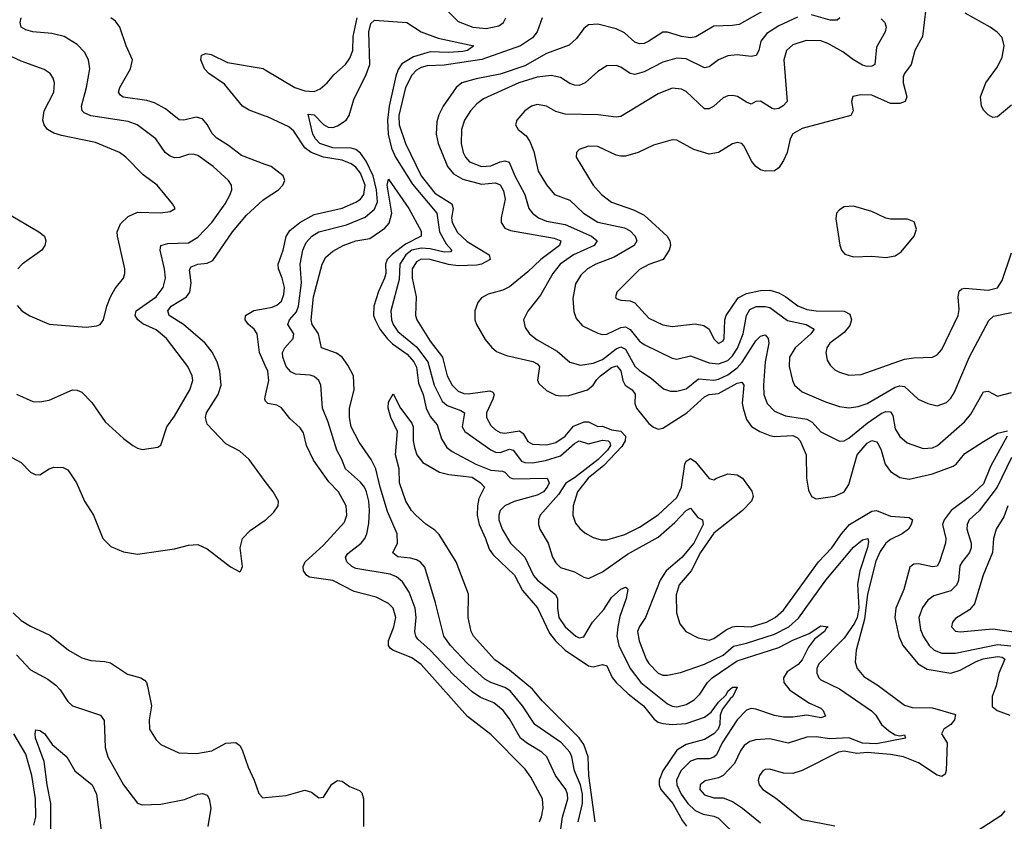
# Model space of a CAD drawing. Header units: inches. Extents: x 1305375 to 1407406, y 744550 to 841633.
# Tile 284 of 509: x 1358943 to 1363179, y 770833 to 774282. Entities that reach past the tile are written whole.
import ezdxf

# ---------------------------------------------------------------- set-up
doc = ezdxf.new("R2010")
doc.units = ezdxf.units.IN
doc.header["$MEASUREMENT"] = 0
doc.layers.add('B3757', color=7, linetype='Continuous')
doc.layers.add('B3767', color=7, linetype='Continuous')

msp = doc.modelspace()

# ---------------------------------------------------------------- linework, layer by layer
at = {"layer": 'B3757', "color": 5}
for points, elevation in [([(1358930, 772670.3), (1358999.9, 772639.9), (1359030, 772637.4), (1359070, 772644.9), (1359170, 772689.3), (1359190, 772687.5), (1359210, 772679.2), (1359254.4, 772634.4), (1359311.3, 772551.3), (1359390, 772480.5), (1359430, 772450.5), (1359450, 772438), (1359470, 772433.4), (1359537.5, 772442.5), (1359550, 772451.3), (1359577, 772530), (1359610, 772575.5), (1359675.9, 772690), (1359688.2, 772730), (1359685.8, 772750), (1359666.5, 772790), (1359575.2, 772910), (1359530, 772946.9), (1359473.8, 772973.8), (1359451.2, 772990), (1359440.2, 773010), (1359444.1, 773030), (1359529.9, 773090), (1359561.1, 773130), (1359571.1, 773170), (1359566.6, 773210), (1359547.7, 773290), (1359551.1, 773310), (1359581.1, 773318.9), (1359670, 773321.3), (1359710, 773345.9), (1359769.3, 773410), (1359827, 773490), (1359848.9, 773530), (1359855.3, 773550), (1359854.2, 773570), (1359841, 773590), (1359775.5, 773650), (1359710, 773697.8), (1359690, 773704), (1359670, 773702.3), (1359630.7, 773689.3), (1359610, 773687.8), (1359590, 773694.3), (1359569.9, 773710), (1359528.9, 773770), (1359448.3, 773830), (1359410, 773843.6), (1359249, 773869), (1359221.4, 773881.4), (1359212.8, 773890), (1359209.9, 773910), (1359230.5, 773990), (1359244.4, 774070), (1359239.2, 774110), (1359221.7, 774141.7), (1359190, 774176), (1359134, 774210), (1359082.3, 774222.3), (1358999.3, 774230), (1358970, 774238.5), (1358949.8, 774250), (1358945, 774270), (1358949.8, 774290)], 1040), ([(1360000, 773659.6), (1359897.8, 773697.8), (1359841.3, 773741.3), (1359791.8, 773771.8), (1359771.8, 773791.8), (1359750, 773831), (1359730, 773855), (1359702.2, 773862.2), (1359650, 773849.8), (1359630, 773850.7), (1359570, 773899), (1359523.7, 773923.7), (1359490, 773933.7), (1359388.9, 773948.9), (1359376.9, 773956.9), (1359368.7, 773970), (1359373.6, 773990), (1359420.2, 774070), (1359429.1, 774110), (1359400.9, 774170), (1359373.9, 774250), (1359355.8, 774275.8), (1359334.8, 774290)], 1020), ([(1358932.4, 773052.4), (1358952.7, 773030), (1358987.3, 773007.3), (1359070, 772972), (1359230, 772959.5), (1359274.5, 772965.5), (1359290, 772970.7), (1359304.5, 772990), (1359318.7, 773050), (1359333.8, 773090), (1359354.2, 773125.8), (1359389.7, 773170), (1359396, 773190), (1359396, 773210), (1359363.5, 773350), (1359363.1, 773370), (1359376.4, 773403.6), (1359410, 773435.5), (1359450, 773453.7), (1359549.6, 773450.4), (1359590, 773457.3), (1359612.7, 773470), (1359601.2, 773490), (1359534.3, 773570), (1359474.7, 773614.7), (1359399.8, 773690), (1359372.8, 773710), (1359270, 773753.6), (1359123.5, 773783.5), (1359090, 773794.1), (1359063.5, 773810), (1359048.2, 773830), (1359042.4, 773850), (1359049.1, 773890), (1359090.6, 773970.6), (1359092.9, 774010), (1359087, 774030), (1359074, 774050), (1359047.9, 774067.9), (1358950, 774103.5), (1358864.2, 774144.2)], 1060), ([(1360000, 773867.1), (1359930, 773893.1), (1359901.9, 773910), (1359824, 774004), (1359756.8, 774050), (1359738.7, 774070), (1359723.1, 774110), (1359725.6, 774130), (1359744, 774136), (1359767.1, 774132.9), (1359838, 774098), (1359991.4, 774071.4), (1360000, 774066.3)], 980), ([(1360000, 772295.5), (1359930, 772389.8), (1359890, 772425.8), (1359830, 772456.5), (1359750, 772541.4), (1359742.8, 772570), (1359746.4, 772590), (1359796.6, 772670), (1359809.4, 772710), (1359804.3, 772770), (1359792.7, 772810), (1359771.6, 772851.6), (1359741.8, 772890), (1359647.8, 772970), (1359586.4, 773010), (1359580.2, 773030), (1359595.7, 773050), (1359661.6, 773090), (1359675.8, 773110), (1359681.7, 773150), (1359674.4, 773205.6), (1359681.7, 773218.3), (1359709.5, 773230), (1359750, 773233.9), (1359774, 773246), (1359859, 773370), (1359918.9, 773441.1), (1359990, 773505.5), (1360000, 773512.2)], 1020), ([(1358890, 773449.3), (1359026, 773370), (1359050.4, 773350), (1359056.4, 773330), (1359052, 773310), (1359038.4, 773290), (1358953.4, 773230), (1358935.2, 773210)], 1060), ([(1360000, 772794.2), (1359975.4, 772850), (1359965, 772930), (1359952.8, 772950), (1359928.4, 772970), (1359913.7, 772990), (1359915.3, 773010), (1359950, 773031.2), (1360000, 773039.6)], 980), ([(1360000, 772644.6), (1359997.8, 772650), (1360000, 772659.7)], 980), ([(1358910, 772398.4), (1358950, 772377.2), (1358990, 772335.6), (1359010, 772325.5), (1359030, 772324.4), (1359069.8, 772350.2), (1359090, 772357.2), (1359130, 772355.5), (1359150, 772344.6), (1359187.9, 772290), (1359222.7, 772210), (1359260.9, 772150), (1359301.3, 772050), (1359335.1, 772015.1), (1359390, 771991.7), (1359450, 771982), (1359610, 772005.7), (1359670, 772021.7), (1359710, 772023.7), (1359750, 772005.3), (1359850, 771928), (1359890, 771906), (1359895.3, 771910), (1359901.2, 771930), (1359891.5, 772010), (1359902, 772050), (1359935.4, 772084.6), (1360000, 772128.3)], 1020), ([(1358915.4, 771730), (1358950, 771696.5), (1358990, 771672.1), (1359073.5, 771633.5), (1359154, 771570), (1359210, 771536.5), (1359250, 771524.9), (1359310, 771521.1), (1359334.2, 771514.2), (1359406.7, 771466.7), (1359464.9, 771450), (1359480, 771440), (1359488.8, 771430), (1359493.7, 771413.7), (1359510.2, 771330), (1359500.7, 771270), (1359501.7, 771230), (1359530, 771183), (1359550, 771163.8), (1359627.6, 771127.6), (1359704.7, 771124.7), (1359770, 771135.5), (1359830, 771169.1), (1359872.6, 771172.6), (1359890, 771159.1), (1359900.5, 771140.5), (1359925.6, 771065.6), (1359952, 771010), (1359972.3, 770952.3), (1359990, 770934), (1360000, 770935)], 980), ([(1358929.2, 771549.2), (1358990, 771484.3), (1359063.8, 771443.8), (1359098.9, 771418.9), (1359118.1, 771398.1), (1359150, 771348.7), (1359170, 771330.3), (1359290.3, 771290), (1359306.7, 771266.7), (1359311, 771150), (1359322, 771110), (1359390, 770990.3), (1359450, 770910.5), (1359470, 770904.4), (1359550, 770906.3), (1359652.8, 770927.2), (1359710, 770949.1), (1359730, 770952.2), (1359750, 770944.9), (1359759.1, 770930), (1359765.7, 770890), (1359752.1, 770810)], 960), ([(1359078.7, 770690), (1359077.2, 770910), (1359061.1, 770990), (1359048.9, 771090), (1359011.4, 771190), (1359009.2, 771210.8), (1359013.2, 771226.8), (1359030, 771224), (1359050, 771210.2), (1359083.6, 771163.6), (1359146, 771110), (1359180.8, 771050), (1359255, 770990), (1359273.4, 770950), (1359293.2, 770793.2)], 940), ([(1359004.4, 770815.6), (1359013.4, 770850), (1359010.7, 770929.3), (1358995, 771030), (1358970, 771121.4), (1358918.6, 771210)], 960)]:
    msp.add_lwpolyline(points, dxfattribs=dict(at, elevation=elevation))
at = {"layer": 'B3767', "color": 5}
for points, elevation in [([(1362150, 774324), (1362038, 774262), (1362010, 774256.9), (1361930, 774254.6), (1361851.6, 774208.4), (1361830, 774203.9), (1361790, 774209.1), (1361730, 774228.1), (1361710, 774228.5), (1361649.8, 774189.8), (1361630, 774179.9), (1361610, 774177.5), (1361590, 774186), (1361545.5, 774225.5), (1361510, 774243.4), (1361430, 774262.5), (1361390, 774259.8), (1361370, 774244.5), (1361338.4, 774201.6), (1361307.5, 774172.5), (1361210, 774137.2), (1361117.1, 774082.9), (1361010, 774048.4), (1360907.9, 774027.9), (1360846.1, 774010), (1360821.8, 773990), (1360765.5, 773910), (1360746.6, 773873.4), (1360737.7, 773842.3), (1360735.7, 773790), (1360743.5, 773750), (1360784.5, 773650), (1360810, 773619.1), (1360850, 773595.2), (1360930, 773574.3), (1360990, 773579.9), (1361011.1, 773571.1), (1361025, 773545), (1361032.1, 773510), (1361015, 773430), (1361015.2, 773410), (1361030, 773385.2), (1361054.4, 773374.4), (1361242.2, 773342.2), (1361270.9, 773330), (1361265.3, 773310), (1361185.3, 773250), (1361130, 773197.5), (1361050, 773132.6), (1361022, 773118), (1360958.3, 773101.7), (1360930, 773085.1), (1360914.1, 773065.9), (1360901.5, 773030), (1360901.8, 772990), (1360908.5, 772970), (1360946, 772906), (1360972.9, 772872.9), (1360994.9, 772854.9), (1361037.3, 772837.3), (1361151.4, 772811.4), (1361170, 772801), (1361179.6, 772790), (1361171.5, 772731.5), (1361176.9, 772716.9), (1361210, 772686), (1361250, 772666.7), (1361270, 772663), (1361305.3, 772665.3), (1361386.6, 772690), (1361410, 772709.1), (1361425.7, 772734.3), (1361441.7, 772750), (1361490, 772785.5), (1361512.2, 772792.2), (1361530, 772771), (1361538.5, 772730), (1361548.6, 772710), (1361578.5, 772690), (1361591.1, 772671.1), (1361590.1, 772630), (1361597.3, 772610), (1361650, 772545.3), (1361670, 772529.4), (1361690, 772520.6), (1361710, 772524.8), (1361813, 772590), (1361890, 772659.6), (1361910, 772669.6), (1361950, 772673.6), (1362030, 772718.8), (1362050, 772721.8), (1362058.4, 772710), (1362052, 772632), (1362055.6, 772610), (1362070, 772562.3), (1362091.8, 772531.8), (1362126.9, 772510), (1362170, 772492.6), (1362190, 772488.2), (1362270, 772492.3), (1362290, 772483.5), (1362300.8, 772470), (1362326.9, 772410), (1362329, 772310), (1362337.5, 772257.5), (1362350, 772230.3), (1362370, 772220.7), (1362450, 772232.2), (1362490, 772250.8), (1362510, 772281.8), (1362546.8, 772410), (1362590, 772460.4), (1362610, 772471.7), (1362630, 772466), (1362636.7, 772456.7), (1362649.3, 772430), (1362666.6, 772370), (1362690, 772338.7), (1362730, 772311.8), (1362770, 772305.3), (1362870, 772328), (1362959, 772361), (1362972.5, 772370), (1363010, 772414.8), (1363090, 772467.7), (1363150, 772502.3), (1363192.7, 772512.7)], 1020), ([(1360773.6, 774330), (1360830, 774273.6), (1360892.7, 774250), (1360950, 774243.7), (1361004.1, 774255.9), (1361024.7, 774270), (1361034.8, 774290)], 980), ([(1362841.3, 774330), (1362827.3, 774210), (1362795, 774150), (1362778.4, 774090), (1362749.6, 774050.4), (1362744.3, 774035.7), (1362743.6, 774010), (1362759.4, 773950), (1362752.6, 773930), (1362730, 773921), (1362690, 773920.8), (1362610, 773956.7), (1362561.8, 773958.2), (1362527.8, 773952.2), (1362522.6, 773930), (1362528.8, 773890), (1362519.1, 773870), (1362310, 773813.4), (1362270, 773790.6), (1362257.9, 773770), (1362245.5, 773710), (1362230, 773676.9), (1362210, 773645.1), (1362190, 773631.2), (1362150, 773630.9), (1362130, 773636), (1362110, 773649.7), (1362092.5, 773672.5), (1362058.7, 773738.7), (1362050, 773749.6), (1362030, 773754.3), (1362010, 773748.2), (1361949.4, 773710.6), (1361910, 773702.9), (1361843.5, 773723.5), (1361770, 773764.4), (1361750, 773764.8), (1361670, 773742.7), (1361603.8, 773710), (1361550, 773694.8), (1361530, 773694.2), (1361510, 773699.8), (1361430, 773736.8), (1361390, 773738), (1361350, 773722.9), (1361339.5, 773710), (1361337, 773690), (1361411.2, 773570), (1361446, 773530), (1361490, 773497.2), (1361584.6, 773464.6), (1361630, 773440.5), (1361728.3, 773350), (1361740.2, 773330), (1361742.9, 773310), (1361737.4, 773290), (1361712.2, 773250), (1361650, 773229), (1361610, 773207.7), (1361512.7, 773110), (1361506.4, 773090), (1361510, 773082.8), (1361530, 773074.9), (1361570, 773072.6), (1361590, 773063.8), (1361650, 772997.1), (1361710, 772969.5), (1361750, 772961.6), (1361850, 772973.1), (1361886, 772966), (1361910.2, 772950.2), (1361930, 772908.7), (1361950, 772889.3), (1361970, 772900.3), (1361974, 772910), (1361977.4, 772990), (1361983.4, 773010), (1362034.7, 773085.3), (1362070, 773104.6), (1362130, 773116.2), (1362170, 773117.9), (1362210, 773107.5), (1362239.8, 773090), (1362290.4, 773050.4), (1362330, 773034.6), (1362370, 773029.1), (1362490, 773027.5), (1362514.7, 773014.7), (1362521.9, 772990), (1362514.2, 772965.8), (1362490, 772936), (1362428.8, 772890), (1362415.9, 772870), (1362411, 772850), (1362417.7, 772817.7), (1362430, 772794.9), (1362450, 772775.8), (1362470, 772765), (1362510, 772753.2), (1362564, 772756), (1362750, 772821.2), (1362790, 772827.8), (1362870, 772830.2), (1362890, 772839.7), (1362910, 772862.3), (1362980.6, 773010), (1362984.6, 773035.4), (1362980.5, 773090), (1362985.4, 773114.6), (1362996.5, 773123.5), (1363010, 773126.8), (1363110, 773118.3), (1363150, 773128.7), (1363170, 773159.5), (1363210, 773278.7)], 1080), ([(1360000, 774066.3), (1360127.3, 773990), (1360170, 773976.6), (1360210, 773973.4), (1360235.5, 773984.5), (1360266.2, 774010), (1360295.4, 774044.6), (1360344.4, 774090), (1360364, 774116), (1360376.2, 774150), (1360378.6, 774210), (1360395.7, 774290)], 980), ([(1361266.9, 770770), (1361278.5, 770850), (1361301.9, 770930), (1361300.6, 770950), (1361292.3, 770970), (1361248.3, 771030), (1361211.2, 771110), (1361190, 771131.1), (1361127.6, 771167.6), (1361098.5, 771190), (1361050, 771274.2), (1361023.9, 771310), (1360982.6, 771342.6), (1360925.7, 771365.7), (1360890, 771389.4), (1360810, 771463.1), (1360710, 771569.4), (1360656.5, 771616.5), (1360647.2, 771630), (1360643.6, 771650), (1360649.1, 771710), (1360644.7, 771750), (1360619.4, 771819.4), (1360590, 771863.4), (1360564.2, 771884.2), (1360536.7, 771896.7), (1360390, 771920.9), (1360372.1, 771930), (1360350.5, 771950), (1360344.5, 771970), (1360354.5, 771985.5), (1360413, 772030), (1360428.4, 772050), (1360436.3, 772070), (1360445.4, 772114.6), (1360448.1, 772170), (1360445.3, 772210), (1360435.4, 772250), (1360427.1, 772270), (1360410, 772292.6), (1360344.7, 772350), (1360329.9, 772390), (1360308.3, 772430), (1360270.3, 772550.3), (1360246.6, 772610), (1360238.2, 772710), (1360229.8, 772729.8), (1360210, 772746.2), (1360192.6, 772752.6), (1360130, 772757.5), (1360110, 772766.5), (1360089.9, 772789.9), (1360074.9, 772830), (1360073.7, 772850), (1360083.4, 772870), (1360120.2, 772910), (1360122.7, 772930), (1360097.5, 772970), (1360104.1, 772990), (1360134.9, 773025.1), (1360143.4, 773050), (1360156.4, 773150), (1360149.9, 773230), (1360161.8, 773290), (1360176.4, 773323.6), (1360200.2, 773350), (1360231, 773369), (1360350, 773398.8), (1360430, 773431.8), (1360470, 773466.2), (1360482.3, 773497.7), (1360478.8, 773550), (1360463.5, 773610), (1360433.8, 773673.8), (1360410, 773708), (1360390, 773723.2), (1360370, 773729.9), (1360290, 773730.3), (1360234.7, 773750), (1360215.6, 773770), (1360205.2, 773790), (1360184.9, 773875.1), (1360210, 773872.4), (1360250.5, 773830.5), (1360270, 773819), (1360290, 773818.5), (1360310, 773825.6), (1360348, 773850), (1360361.5, 773870), (1360381.3, 773938.7), (1360433.8, 774046.2), (1360449.3, 774090), (1360445.1, 774230), (1360454.2, 774265.8), (1360470, 774280.1), (1360609.4, 774269.4), (1360670.1, 774230.1), (1360743.1, 774203.1), (1360897.3, 774170), (1360870.3, 774150), (1360850, 774145.7), (1360790, 774140.8), (1360710, 774143.1), (1360637.4, 774122.6), (1360587.8, 774092.2), (1360571.6, 774068.4), (1360561, 774039), (1360533, 773910), (1360526.3, 773850), (1360528.1, 773790), (1360542.6, 773730), (1360560.1, 773690), (1360633.9, 773573.9), (1360737.7, 773450), (1360749.8, 773369.8), (1360778.2, 773318.2), (1360803.2, 773290), (1360796.1, 773283.9), (1360770, 773282.2), (1360710, 773296), (1360670, 773299.1), (1360631.1, 773290), (1360605.2, 773270), (1360579.1, 773230), (1360576.5, 773163.5), (1360540.3, 773030), (1360542.5, 772990), (1360549.4, 772970), (1360570, 772939.9), (1360650, 772874.9), (1360699.5, 772810), (1360726.8, 772710), (1360761, 772641), (1360782.6, 772622.6), (1360840.6, 772600.6), (1360856.6, 772590), (1360847.1, 772530), (1360859, 772510), (1360970, 772430.6), (1360990, 772421.8), (1361010, 772419.9), (1361050, 772434), (1361065.7, 772430), (1361101.9, 772381.9), (1361116.1, 772376.1), (1361150, 772375.2), (1361205.5, 772385.5), (1361270, 772405.9), (1361330, 772459.2), (1361350, 772469.6), (1361390, 772457.3), (1361450, 772473.1), (1361475.6, 772470), (1361482.4, 772462.4), (1361485.5, 772450), (1361472.1, 772430), (1361432.2, 772390), (1361330, 772311.2), (1361292.3, 772287.7), (1361260.7, 772239.3), (1361182, 772150), (1361174.7, 772130), (1361175, 772110), (1361181.6, 772090), (1361216.8, 772030), (1361236.3, 771970), (1361250, 771944.4), (1361270, 771925.4), (1361330, 771906.8), (1361370, 771883.6), (1361390, 771877.4), (1361450, 771906.3), (1361558.1, 771981.9), (1361690, 772055.1), (1361761.8, 772118.2), (1361810, 772170.1), (1361830, 772180.7), (1361860.6, 772140.6), (1361881.3, 772130), (1361884.3, 772110), (1361843.6, 772030), (1361791.6, 771968.4), (1361725, 771910), (1361698.3, 771870), (1361635.8, 771710), (1361609.2, 771670.8), (1361601.5, 771650), (1361608.4, 771610), (1361638.1, 771530), (1361650, 771511.7), (1361690, 771470.8), (1361710, 771462.2), (1361730, 771461.5), (1361786.2, 771473.8), (1361890, 771508.8), (1361970, 771547.1), (1362014, 771586), (1362070, 771599.1), (1362190, 771637.8), (1362252.3, 771670), (1362293.7, 771706.3), (1362412, 771870), (1362530, 772012.4), (1362570, 772043.8), (1362592.2, 772050), (1362595.4, 772035.4), (1362590.7, 772010.7), (1362557.4, 771910), (1362547.4, 771852.6), (1362553, 771750), (1362546, 771710), (1362535.1, 771684.9), (1362490, 771620.3), (1362381.6, 771510), (1362373.2, 771490), (1362372.6, 771470), (1362381.5, 771450), (1362390, 771442.2), (1362470, 771403), (1362608.7, 771308.7), (1362627.2, 771290), (1362650.7, 771250), (1362682.1, 771222.1), (1362710, 771204.9), (1362730, 771201.3), (1362750, 771204.7), (1362753.7, 771190), (1362630, 771165.6), (1362569.3, 771169.3), (1362510, 771191.4), (1362428.1, 771188.1), (1362370, 771196.6), (1362330, 771194.3), (1362250, 771168.9), (1362170, 771188.2), (1362110, 771183.9), (1362083.9, 771176.1), (1362060.9, 771159.1), (1362044.1, 771135.9), (1362017.9, 771082.1), (1361970, 771030.5), (1361950, 771019.9), (1361892.8, 771007.2), (1361870.2, 770990), (1361869.4, 770970), (1361890, 770947), (1361930, 770934.5), (1361970, 770933.4), (1362010, 770918.2), (1362053.1, 770890), (1362130, 770826.6)], 960), ([(1361191.7, 774290), (1361169.4, 774230), (1361150, 774204.3), (1361098.2, 774170), (1360930.9, 774110.9), (1360770, 774087), (1360696.3, 774083.7), (1360670, 774076.1), (1360650, 774064.2), (1360630, 774042.8), (1360603.6, 773990), (1360573.9, 773870), (1360576.4, 773830), (1360603.6, 773750), (1360670.1, 773610), (1360730, 773535.9), (1360803.1, 773490), (1360808.6, 773470), (1360801.2, 773430), (1360804.4, 773410), (1360826.9, 773366.9), (1360868.2, 773328.2), (1360963.5, 773270), (1360968, 773250), (1360929.8, 773230.2), (1360910, 773225.8), (1360830, 773223.2), (1360788.1, 773228.1), (1360710, 773250.4), (1360670, 773251.2), (1360650, 773240.9), (1360632.4, 773210), (1360632.3, 773170), (1360648.6, 773090), (1360646.5, 773010), (1360651.3, 772990), (1360710, 772898.3), (1360762.9, 772830), (1360782.6, 772750), (1360803.6, 772710), (1360830, 772684), (1360853.9, 772673.9), (1360872.5, 772672.5), (1360965.5, 772685.5), (1360979.2, 772679.2), (1360984.4, 772670), (1360978.8, 772650), (1360952.1, 772590), (1360951.9, 772570), (1360970, 772536.5), (1360990, 772516.8), (1361010, 772506.2), (1361030, 772503.1), (1361093.3, 772513.3), (1361110, 772501.9), (1361130, 772466.5), (1361150, 772455.7), (1361210, 772452.6), (1361250, 772463.5), (1361289.8, 772490.2), (1361326.3, 772533.7), (1361371.3, 772551.3), (1361390, 772551.2), (1361430, 772531), (1361450, 772532.9), (1361490, 772517.8), (1361530, 772511.8), (1361549.1, 772490), (1361548.1, 772470), (1361533.7, 772446.3), (1361456, 772364), (1361389.1, 772310), (1361342.7, 772250), (1361325, 772190), (1361323, 772150), (1361335.2, 772115.2), (1361352.7, 772092.7), (1361374.3, 772074.3), (1361410, 772054.5), (1361444.5, 772044.5), (1361470, 772043.4), (1361546.6, 772066.6), (1361610, 772098.5), (1361690, 772151.6), (1361770, 772226), (1361790.5, 772270), (1361804.3, 772370), (1361810, 772383.2), (1361830, 772394.7), (1361850, 772381.6), (1361910, 772308.5), (1361930, 772301.6), (1361940.9, 772310), (1361990, 772327.5), (1362030, 772324.4), (1362052.9, 772310), (1362093.8, 772253.8), (1362099.3, 772230), (1362091.7, 772210), (1362053.6, 772170), (1361930, 772072), (1361872, 771990), (1361832.7, 771910), (1361780.6, 771850), (1361767.2, 771807.2), (1361768.4, 771730), (1361783, 771683), (1361808.9, 771648.9), (1361862.5, 771622.5), (1361910, 771612.2), (1361930, 771618.8), (1361982.9, 771657.1), (1362010, 771669.3), (1362030, 771672.7), (1362090, 771669.1), (1362155.6, 771690), (1362193.2, 771710), (1362230, 771742.1), (1362380.6, 771950), (1362437.2, 772010), (1362478.9, 772070), (1362513.7, 772110), (1362610, 772166.9), (1362630, 772170.1), (1362690, 772145.3), (1362770, 772140.1), (1362784.5, 772130), (1362779.3, 772110), (1362766.5, 772090), (1362740.3, 772070), (1362690, 772045.6), (1362670.3, 772029.7), (1362645.6, 771994.4), (1362627.3, 771952.7), (1362590.6, 771810), (1362578, 771702), (1362542.4, 771570), (1362537.6, 771517.6), (1362546.7, 771490), (1362575.6, 771455.6), (1362637.4, 771417.4), (1362750, 771332.8), (1362782.7, 771322.7), (1362870, 771320.7), (1362970, 771292.7), (1362965.8, 771270), (1362949.1, 771250), (1362919.6, 771230), (1362909.2, 771210), (1362933.2, 771170), (1362928.8, 771051.2), (1362924.6, 771035.4), (1362910, 771025.3), (1362890, 771031.2), (1362810, 771084.2), (1362745.6, 771110), (1362690, 771120.8), (1362590, 771128.3), (1362545.3, 771125.3), (1362490, 771135), (1362466, 771130), (1362310, 771052.2), (1362270, 771038.3), (1362230, 771040.6), (1362170, 771057.3), (1362150, 771056.1), (1362141.1, 771050), (1362125.8, 771030), (1362120.8, 771010), (1362125.2, 770990), (1362141.1, 770970), (1362194.5, 770934.5), (1362310, 770840.1), (1362450, 770812.9)], 980), ([(1362290, 774292.8), (1362210, 774256.2), (1362157.4, 774222.6), (1362132.6, 774190), (1362123.2, 774150), (1362111.7, 774128.3), (1362090, 774124), (1362029.4, 774130.6), (1361990, 774126.6), (1361950, 774109.8), (1361910, 774079.4), (1361890, 774074.5), (1361810, 774113), (1361770, 774116.9), (1361710, 774099.6), (1361630, 774058), (1361590, 774046.4), (1361569.9, 774049.9), (1361530, 774078), (1361510, 774085.3), (1361470, 774083.8), (1361430, 774059.3), (1361376, 774010), (1361350, 773998.5), (1361330, 773999.8), (1361310, 774007.6), (1361270, 774033.6), (1361230, 774042.1), (1361170, 774034.5), (1361090.2, 774010), (1360939.1, 773940.9), (1360910, 773920.3), (1360883, 773890), (1360856.6, 773850), (1360844.1, 773810), (1360842.2, 773750), (1360851.9, 773710), (1360860.8, 773690), (1360877.8, 773670), (1360930, 773651), (1360970, 773652.9), (1361010, 773671.1), (1361030, 773675.3), (1361049.6, 773669.6), (1361073.9, 773610), (1361117.1, 773530), (1361133.7, 773470), (1361148.9, 773448.9), (1361175.8, 773430), (1361210, 773415.1), (1361290, 773400.7), (1361403.7, 773350), (1361427.5, 773330), (1361415.5, 773310), (1361326.1, 773270), (1361268.4, 773230), (1361237, 773190), (1361183.6, 773096.4), (1361130, 773028), (1361111.3, 772990), (1361117.4, 772957.4), (1361136.9, 772930), (1361170, 772904), (1361255.8, 772855.8), (1361310, 772808.4), (1361355.7, 772795.7), (1361410, 772803.6), (1361450, 772819.7), (1361510, 772865.2), (1361530, 772874.2), (1361550, 772865.1), (1361590, 772791.6), (1361610, 772773.3), (1361660, 772740), (1361713.7, 772693.7), (1361743.3, 772683.3), (1361770, 772683.6), (1361810, 772694.4), (1361863.6, 772736.4), (1361930, 772730.7), (1361950, 772735.2), (1361990, 772754.5), (1362030, 772784.3), (1362051.4, 772808.6), (1362110, 772899.8), (1362130, 772920.9), (1362150, 772925.8), (1362163.5, 772910), (1362165.8, 772890), (1362150.5, 772810), (1362143.8, 772710), (1362145.5, 772670), (1362159, 772630), (1362190, 772597.1), (1362237.4, 772577.4), (1362330, 772563.3), (1362352.6, 772550), (1362390, 772508.4), (1362470, 772469.2), (1362490, 772470.1), (1362510, 772481), (1362590, 772546.5), (1362650, 772587.6), (1362670, 772595.7), (1362690, 772594.8), (1362699.6, 772579.6), (1362710, 772521.1), (1362730, 772488.9), (1362761.7, 772461.7), (1362830, 772436.3), (1362870, 772440.5), (1362892.1, 772450), (1363008.1, 772551.9), (1363035.2, 772584.8), (1363090, 772680.3), (1363110, 772683.1), (1363150, 772662), (1363210, 772677.5)], 1040), ([(1362650, 774286.2), (1362664.7, 774270), (1362670.9, 774250), (1362666.2, 774230), (1362630, 774163.6), (1362621.7, 774090), (1362610, 774081.8), (1362590, 774081), (1362570, 774086.7), (1362530, 774109.2), (1362484.1, 774144.1), (1362419.9, 774179.9), (1362390, 774191.4), (1362327, 774193), (1362270, 774174.6), (1362242.1, 774150), (1362231.2, 774110), (1362245.4, 773930), (1362228.5, 773911.5), (1362210, 773899.9), (1362190, 773896.5), (1362180.3, 773900.3), (1362130, 773932.1), (1362110.2, 773929.8), (1362090, 773918.7), (1362070, 773926.6), (1362032.2, 773952.2), (1362010, 773956.1), (1361990, 773954.6), (1361970, 773946.2), (1361930, 773909.7), (1361910, 773898.3), (1361890, 773898.9), (1361810, 773973.7), (1361790, 773983.4), (1361750, 773987), (1361690, 773962.7), (1361530, 773866.2), (1361510, 773862), (1361432.6, 773872.6), (1361290, 773876.1), (1361250, 773887.3), (1361210, 773910.7), (1361170, 773917.7), (1361144.9, 773910), (1361116, 773890), (1361082, 773850), (1361076.4, 773830), (1361088, 773810), (1361121.9, 773781.9), (1361137.9, 773757.9), (1361154.7, 773714.7), (1361173.4, 773630), (1361210, 773572.1), (1361244.2, 773530), (1361310, 773505.3), (1361369.4, 773449.4), (1361430, 773411.1), (1361545.9, 773385.9), (1361570, 773373.3), (1361591.2, 773350), (1361598.8, 773330), (1361587.5, 773310), (1361500.2, 773259.8), (1361422, 773230), (1361386.5, 773210), (1361357.1, 773182.9), (1361335, 773145), (1361322.4, 773082.4), (1361327.2, 773027.2), (1361336.8, 772996.8), (1361365.3, 772965.3), (1361430, 772933.4), (1361450, 772928.1), (1361470, 772928.9), (1361530, 772957.7), (1361550, 772960.1), (1361570, 772948.4), (1361610, 772898.6), (1361630, 772884.7), (1361750, 772825.7), (1361770, 772821.4), (1361830, 772835.9), (1361910, 772805.4), (1361950, 772800.8), (1361990, 772816.1), (1362010, 772835.2), (1362031.4, 772868.6), (1362056.5, 772930), (1362070.7, 773010), (1362084.3, 773035.7), (1362111.8, 773048.2), (1362150, 773048.5), (1362170, 773043.4), (1362247.1, 772987.1), (1362326.3, 772970), (1362361.3, 772950), (1362346.8, 772930), (1362279, 772870), (1362255.7, 772830), (1362254.3, 772790), (1362267.7, 772730), (1362277.2, 772710), (1362310, 772681), (1362410, 772638.3), (1362470, 772617.5), (1362510, 772612.7), (1362550, 772618.4), (1362590, 772631.2), (1362710, 772701.6), (1362730, 772707), (1362750, 772704.1), (1362809.5, 772649.5), (1362850, 772631.1), (1362890, 772620.2), (1362930, 772634.4), (1362950, 772653.8), (1362963.6, 772676.4), (1363029.2, 772830.8), (1363112.2, 772987.8), (1363133.4, 773006.6), (1363210, 773022.6)], 1060), ([(1362471.5, 774290), (1362460, 774280), (1362430, 774279.9), (1362350, 774302.5)], 1040), ([(1363210, 773915), (1363150, 773863.9), (1363130, 773861.5), (1363110, 773872.1), (1363091.2, 773891.2), (1363081.5, 773910), (1363076.8, 773950), (1363099.6, 774010), (1363150, 774079.7), (1363170, 774121.3), (1363179.4, 774170), (1363170, 774205.6), (1363148.6, 774228.6), (1363118.3, 774250), (1363011.6, 774310)], 1080), ([(1360000, 773039.6), (1360030, 773044.7), (1360050, 773053.4), (1360070, 773071.5), (1360079.7, 773100.3), (1360082, 773130), (1360072.6, 773170), (1360056.7, 773210), (1360055.5, 773230), (1360076.2, 773290), (1360090.3, 773349.7), (1360105.3, 773374.7), (1360149.1, 773410), (1360210, 773443.7), (1360330, 773471.8), (1360390, 773496.8), (1360409.6, 773510.4), (1360423.9, 773530), (1360430.2, 773570), (1360410, 773622.2), (1360390, 773646.9), (1360370, 773662), (1360330, 773677.1), (1360250, 773691), (1360197.9, 773710), (1360170.6, 773730.6), (1360122.2, 773802.2), (1360101.1, 773821.1), (1360010, 773863.4), (1360000, 773867.1)], 980), ([(1360000, 773512.2), (1360056.5, 773550), (1360075.4, 773570), (1360083.7, 773590), (1360076.5, 773610), (1360025.7, 773650), (1360000, 773659.6)], 1020), ([(1361346.1, 770830), (1361364.6, 770910), (1361364.2, 770950), (1361355.9, 770990), (1361330.7, 771050), (1361318.6, 771110), (1361310, 771130.6), (1361274.7, 771170), (1361159.6, 771250), (1361107.2, 771330), (1361053.6, 771393.6), (1361030, 771409.1), (1360969.9, 771429.9), (1360944.4, 771444.4), (1360870, 771511.8), (1360796.7, 771590), (1360768.6, 771630), (1360732.6, 771772.6), (1360687, 771927), (1360667.8, 771947.8), (1360650, 771957.6), (1360625.3, 771965.3), (1360570.6, 771970.6), (1360548.6, 771988.6), (1360568.4, 772030), (1360567.3, 772070), (1360525.8, 772165.8), (1360494.1, 772270), (1360475.5, 772350), (1360455, 772390), (1360404.5, 772464.5), (1360369.9, 772530), (1360362.6, 772570), (1360361.9, 772610), (1360382.5, 772690), (1360378.9, 772750), (1360355.3, 772795.3), (1360330.5, 772830.5), (1360307, 772847), (1360242, 772870), (1360229.4, 772930), (1360201.2, 772970), (1360197, 772990), (1360206.9, 773090), (1360244.4, 773230), (1360259.8, 773260.2), (1360290, 773286.4), (1360334.3, 773310), (1360390, 773330.1), (1360450, 773340.7), (1360514.9, 773385.1), (1360533.1, 773406.9), (1360543.9, 773450), (1360523.6, 773570), (1360530, 773595.6), (1360617.5, 773470), (1360670, 773372.4), (1360670.6, 773350), (1360603.3, 773316.7), (1360546.7, 773273.3), (1360524.6, 773250), (1360517.8, 773230), (1360518.6, 773190), (1360513.4, 773170), (1360486.9, 773113.1), (1360467.3, 773050), (1360465.7, 773010), (1360472.5, 772990), (1360493.3, 772950), (1360524, 772910), (1360547.8, 772887.8), (1360610, 772843.6), (1360638.8, 772810), (1360650, 772787.2), (1360658.8, 772718.8), (1360678.5, 772670), (1360692.6, 772610), (1360710, 772575.1), (1360739.2, 772539.2), (1360758, 772478), (1360781.3, 772441.3), (1360804.2, 772424.2), (1360906.2, 772370), (1360970, 772343.5), (1361019.8, 772339.8), (1361030, 772335.2), (1361052.4, 772312.4), (1361066.3, 772306.3), (1361212.6, 772310), (1361220.8, 772290), (1361212.6, 772270), (1361196.3, 772250), (1361170, 772236.2), (1361070.4, 772209.6), (1361030, 772190.4), (1361010.8, 772170), (1361004.1, 772150), (1361004.7, 772130), (1361019.3, 772090), (1361055.6, 772030), (1361117.2, 771970), (1361154, 771890), (1361170.7, 771870.7), (1361248.9, 771808.9), (1361256.9, 771790), (1361256.6, 771750), (1361263.1, 771710), (1361290, 771670.1), (1361336, 771630), (1361350, 771622.5), (1361370, 771626.4), (1361407.4, 771690), (1361455.9, 771744.1), (1361490, 771795.5), (1361530, 771832.4), (1361550, 771840.5), (1361556.7, 771836.7), (1361559.3, 771830), (1361552.1, 771792.1), (1361525.8, 771714.2), (1361516.1, 771670), (1361512.9, 771630), (1361521.5, 771590), (1361569.8, 771489.8), (1361616.3, 771430), (1361730, 771338), (1361750, 771327.9), (1361770, 771325.6), (1361810, 771335.1), (1361845.1, 771354.9), (1361870, 771379.8), (1361902.9, 771430), (1361922.3, 771450), (1362030, 771523.3), (1362210, 771580.6), (1362270, 771612.6), (1362339.7, 771640.3), (1362390, 771674.7), (1362421, 771670), (1362414, 771666), (1362406, 771650), (1362362.7, 771617.3), (1362337.2, 771582.8), (1362310, 771528.4), (1362291.8, 771508.2), (1362244.6, 771475.4), (1362229.7, 771450), (1362231, 771430), (1362256.7, 771396.7), (1362341.5, 771341.5), (1362390, 771319.1), (1362400.2, 771310), (1362410, 771285.2), (1362390, 771277.6), (1362330, 771289.4), (1362270, 771280.4), (1362230, 771280.5), (1362190, 771288.1), (1362110, 771316.1), (1362090, 771317.6), (1362070, 771311.7), (1362030, 771269.8), (1361966.1, 771170), (1361940.7, 771119.3), (1361930, 771109), (1361910, 771102.1), (1361857.8, 771102.2), (1361830, 771091.9), (1361787.5, 771050), (1361768.9, 771010), (1361770.9, 770990), (1361789.1, 770950), (1361817.9, 770910), (1361850, 770879.2), (1361883.2, 770863.2), (1361930, 770854.4), (1361950, 770846), (1362038.3, 770758.3)], 940), ([(1360000, 772659.7), (1360015.6, 772730), (1360010.7, 772770), (1360000, 772794.2)], 980), ([(1361418.7, 770830), (1361391.9, 771030), (1361388.6, 771110), (1361370, 771163.2), (1361350, 771192.7), (1361191.2, 771351.2), (1361150, 771401), (1361050, 771483.2), (1360987.3, 771527.3), (1360896.1, 771630), (1360885.9, 771650), (1360873.1, 771710), (1360873.7, 771810), (1360820.9, 771950), (1360747.3, 772067.3), (1360730, 772085.7), (1360690, 772111.2), (1360647.1, 772150), (1360628.7, 772170), (1360603.9, 772210), (1360576.9, 772290), (1360575.6, 772350), (1360560.6, 772410), (1360568.5, 772510), (1360540.3, 772570), (1360528.1, 772610), (1360530, 772636), (1360550, 772672), (1360582.3, 772610), (1360630, 772546), (1360635.8, 772530), (1360635.9, 772470), (1360641.5, 772441.5), (1360652.3, 772410), (1360677.2, 772377.2), (1360750, 772334.6), (1360790, 772324.5), (1360890, 772313.1), (1360926.2, 772290), (1360943.5, 772270), (1360918.8, 772221.2), (1360912.6, 772190), (1360911.6, 772150), (1360919.9, 772110), (1360948, 772050), (1360963.4, 772003.4), (1360979.9, 771979.9), (1361071.5, 771891.5), (1361106.3, 771826.3), (1361171.7, 771751.7), (1361222.4, 771642.4), (1361249, 771609), (1361290.1, 771570), (1361390, 771501.3), (1361410, 771498), (1361450, 771507.3), (1361470, 771501.4), (1361491.9, 771451.9), (1361509.4, 771430), (1361561.2, 771381.2), (1361626.5, 771330), (1361672.7, 771272.7), (1361690, 771260.1), (1361710, 771253.1), (1361750.3, 771249.7), (1361810, 771253.4), (1361890, 771281.2), (1361918.1, 771301.9), (1361950, 771345.7), (1361982.2, 771377.8), (1361990, 771392.9), (1362010, 771410.2), (1362030.4, 771410.4), (1362011.8, 771370), (1361999.7, 771360.3), (1361966.1, 771313.9), (1361957.4, 771290), (1361955, 771250), (1361948.2, 771230), (1361930, 771208.9), (1361890, 771184.6), (1361810, 771163.5), (1361770, 771139.3), (1361710.3, 771049.7), (1361695.2, 771010), (1361695.2, 770990), (1361701.2, 770970), (1361753.5, 770910), (1361794.7, 770834.7), (1361812.1, 770812.1)], 920), ([(1361179.2, 770830), (1361188.3, 770851.7), (1361195.5, 770890), (1361192.5, 770930), (1361143, 771023), (1361117.8, 771057.8), (1360970, 771205.8), (1360870, 771284), (1360670, 771507.3), (1360630, 771536.7), (1360548.8, 771568.8), (1360537.7, 771577.7), (1360529.8, 771590), (1360530.5, 771610), (1360553.2, 771670), (1360561.1, 771710), (1360550, 771749.7), (1360530.7, 771770), (1360477.6, 771797.6), (1360382.4, 771822.4), (1360290, 771868.8), (1360190, 771883.2), (1360178.6, 771890), (1360164.2, 771910), (1360162.5, 771930), (1360172.2, 771950), (1360250, 772020.5), (1360340.3, 772119.7), (1360350.9, 772150), (1360347.3, 772190), (1360315, 772250), (1360273.3, 772293.3), (1360207.5, 772387.5), (1360177.3, 772450), (1360164.1, 772504.1), (1360150, 772526), (1360105.7, 772565.7), (1360070, 772611.8), (1360050, 772623.7), (1360011.3, 772631.3), (1360001.3, 772641.3), (1360000, 772644.6)], 980), ([(1363191.6, 772490), (1363120.1, 772359.9), (1363090, 772284.9), (1363030, 772228.6), (1362950.5, 772170), (1362920.4, 772130), (1362913.6, 772110), (1362927.6, 772050), (1362926.6, 772030), (1362901, 771950), (1362890, 771930.8), (1362870, 771928.2), (1362810, 771940.2), (1362790, 771939.2), (1362773.1, 771926.9), (1362746.5, 771830), (1362712.4, 771750), (1362708.2, 771710), (1362725.2, 771630), (1362743.1, 771590), (1362809.5, 771510), (1362847.6, 771487.6), (1362950, 771470.5), (1362990, 771483.1), (1363058.9, 771521.1), (1363088.4, 771531.6), (1363150, 771542.7), (1363170, 771538.5), (1363181.7, 771530), (1363155.9, 771470), (1363143.9, 771416.1), (1363127.4, 771370), (1363127.3, 771327.3), (1363148.8, 771310), (1363202.6, 771290)], 1020), ([(1363210, 772398), (1363148.6, 772270), (1363071.2, 772168.8), (1363028.7, 772130), (1363019.1, 772110), (1363018.1, 772090), (1363036.9, 772030), (1363037.1, 772010), (1363030, 771988.9), (1362997.8, 771950), (1362988.4, 771931.6), (1362982, 771870), (1362975.7, 771850), (1362950, 771824.6), (1362876.5, 771803.5), (1362850, 771785.1), (1362827.1, 771752.9), (1362812.3, 771710), (1362818.4, 771658.4), (1362829.6, 771630), (1362855.9, 771590), (1362877.8, 771570), (1362910, 771556.6), (1362970, 771556.6), (1363150, 771593.6), (1363207.4, 771587.4)], 1040), ([(1360000, 772128.3), (1360002.6, 772130), (1360037.3, 772162.7), (1360056, 772190), (1360056.8, 772210), (1360033.8, 772250), (1360000, 772295.5)], 1020), ([(1363194.4, 772190), (1363176.9, 772143.1), (1363143.9, 772090), (1363133.4, 772050), (1363128, 771990), (1363088.6, 771891.4), (1363051, 771769), (1363030, 771743.1), (1362970, 771705.7), (1362956.9, 771690), (1362952.9, 771670), (1362970, 771651.7), (1362990, 771648.2), (1363130, 771661.3), (1363230, 771646.3)], 1060), ([(1360000, 770935), (1360090, 770944), (1360170, 770967.6), (1360198.1, 770958.1), (1360230, 770934.6), (1360250, 770937), (1360286.9, 770993.1), (1360310, 771008.6), (1360330, 771005.7), (1360362.3, 770982.3), (1360405.5, 770965.5), (1360415.2, 770955.2), (1360421.8, 770930), (1360422.7, 770810)], 980), ([(1363182.1, 770877.9), (1363163.9, 770856.1), (1363010, 770756.5)], 1020)]:
    msp.add_lwpolyline(points, dxfattribs=dict(at, elevation=elevation))
at = {"layer": 'B3767', "color": 5, "elevation": 1120}
msp.add_lwpolyline([(1362530, 773480.4), (1362490, 773477.3), (1362470, 773464.2), (1362458, 773450), (1362454.6, 773425.4), (1362471.3, 773311.3), (1362478.7, 773290), (1362493.6, 773273.6), (1362530, 773261.3), (1362610, 773264.7), (1362670, 773259.1), (1362710, 773266.3), (1362736.1, 773283.9), (1362791.5, 773350), (1362800.9, 773380.9), (1362791.6, 773411.6), (1362763.3, 773423.3), (1362690, 773423.1), (1362670, 773427.6), (1362610, 773457.4)], close=True, dxfattribs=at)

doc.saveas('drawing.dxf')
